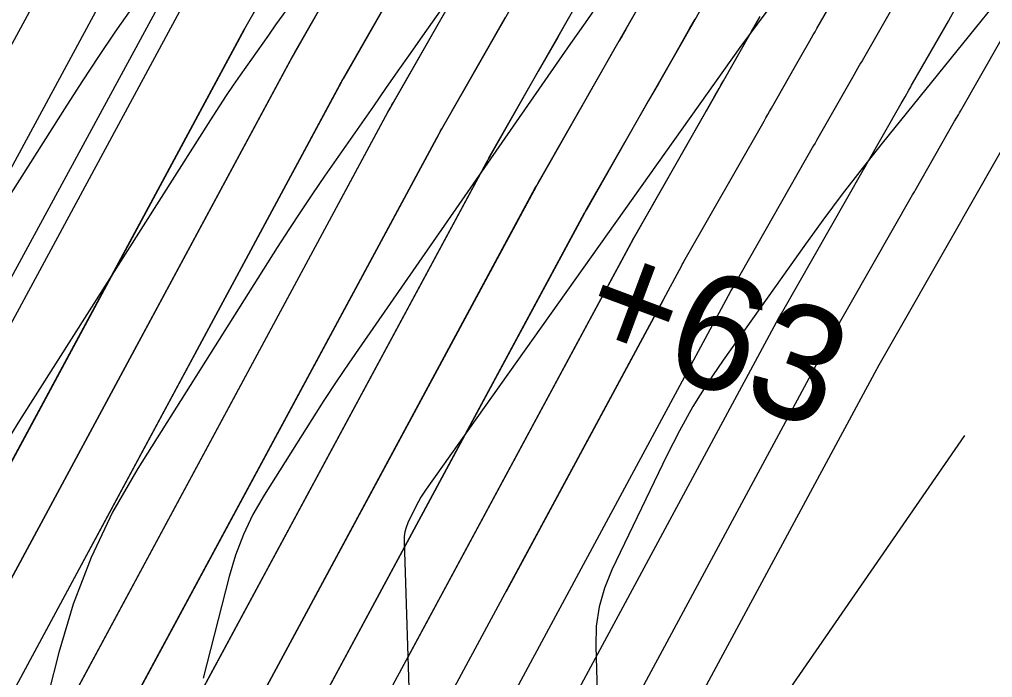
# Model space of a CAD drawing. Extents: x 1005228 to 1008882, y 1883389 to 1885754.
# Drawn here: x 1008467.5 to 1008520.4, y 1884954.6 to 1884990.4 of the extents above; entities that cross this region are included whole.
import ezdxf

# ---------------------------------------------------------------- set-up
doc = ezdxf.new("R2010")
doc.units = 0
for name, color, linetype in [('ATDIMS', 7, 'Continuous'), ('C-ANNO-NOTE', 7, 'Continuous'), ('R_Erosion', 7, 'Continuous'), ('S_BASELINE', 7, 'Continuous'), ('S_BRIDGE', 7, 'Continuous'), ('TSOBSTACLE', 7, 'Continuous')]:
    doc.layers.add(name, color=color, linetype=linetype)

msp = doc.modelspace()

# ---------------------------------------------------------------- linework, layer by layer
at = {"layer": 'ATDIMS'}
for points in [[(1008487.607, 1885011.909), (1008485.918, 1885009.132), (1008485.79, 1885008.921), (1008485.534, 1885008.5), (1008483.361, 1885004.926), (1008483.219, 1885004.691), (1008483.076, 1885004.457), (1008483.005, 1885004.339), (1008482.934, 1885004.222), (1008480.802, 1885000.71), (1008480.645, 1885000.451), (1008480.448, 1885000.128), (1008480.33, 1884999.934), (1008475.585, 1884992.113), (1008475.579, 1884992.102), (1008475.573, 1884992.092), (1008475.567, 1884992.081), (1008475.561, 1884992.07), (1008453.873, 1884952.102)], [(1008509.375, 1884999.441), (1008507.141, 1884995.533), (1008507.055, 1884995.382), (1008506.882, 1884995.079), (1008504.703, 1884991.266), (1008504.666, 1884991.202), (1008504.63, 1884991.137), (1008504.593, 1884991.073), (1008504.556, 1884991.009), (1008504.262, 1884990.493), (1008502.198, 1884986.875), (1008501.684, 1884985.973), (1008498.303, 1884980.046), (1008498.277, 1884980), (1008498.251, 1884979.955), (1008498.226, 1884979.909), (1008498.201, 1884979.863), (1008483.318, 1884952.245)], [(1008462.976, 1884946.119), (1008484.933, 1884986.864), (1008484.979, 1884986.949), (1008485.025, 1884987.033), (1008485.072, 1884987.117), (1008485.119, 1884987.2), (1008488.743, 1884993.553)], [(1008483.913, 1884940.701), (1008503.486, 1884977.021), (1008503.514, 1884977.072), (1008503.542, 1884977.123), (1008503.57, 1884977.174), (1008503.599, 1884977.225), (1008507.957, 1884984.865), (1008508.056, 1884985.039), (1008508.156, 1884985.213), (1008508.255, 1884985.388), (1008508.355, 1884985.562), (1008509.67, 1884987.867), (1008509.958, 1884988.371), (1008510.438, 1884989.213), (1008510.534, 1884989.381), (1008510.63, 1884989.55), (1008510.727, 1884989.718), (1008510.823, 1884989.886), (1008512.214, 1884992.321)], [(1008494.727, 1884991.937), (1008490.342, 1884984.25), (1008490.328, 1884984.226), (1008490.315, 1884984.202), (1008490.302, 1884984.178), (1008490.289, 1884984.154), (1008468.932, 1884944.523)]]:
    msp.add_lwpolyline(points, dxfattribs=at)
at = {"layer": 'C-ANNO-NOTE'}
for points in [[(1008449.297, 1884951.275), (1008452.834, 1884957.027), (1008453.714, 1884958.468), (1008454.586, 1884959.913), (1008455.45, 1884961.363), (1008456.306, 1884962.818), (1008463.413, 1884974.971), (1008464.218, 1884976.333), (1008465.035, 1884977.688), (1008465.865, 1884979.036), (1008466.706, 1884980.376), (1008470.098, 1884985.721), (1008470.954, 1884987.052), (1008471.826, 1884988.372), (1008472.714, 1884989.682), (1008473.617, 1884990.981), (1008479.702, 1884999.623), (1008481.02, 1885001.495), (1008482.339, 1885003.365), (1008483.659, 1885005.235), (1008484.98, 1885007.105), (1008490.41, 1885014.786)], [(1008516.467, 1885014.124), (1008507.094, 1885002.464), (1008506.24, 1885001.385), (1008505.403, 1885000.293), (1008504.583, 1884999.189), (1008503.78, 1884998.071), (1008500.602, 1884993.576), (1008499.809, 1884992.452), (1008499.018, 1884991.326), (1008498.229, 1884990.198), (1008497.443, 1884989.068), (1008486.08, 1884972.71), (1008485.391, 1884971.708), (1008484.714, 1884970.698), (1008484.048, 1884969.681), (1008483.394, 1884968.656), (1008480.798, 1884964.542), (1008480.192, 1884963.494), (1008479.674, 1884962.41), (1008479.243, 1884961.287), (1008478.9, 1884960.128), (1008477.491, 1884954.597)], [(1008504.688, 1885011.062), (1008504.157, 1885010.347), (1008503.637, 1885009.623), (1008489.4, 1884989.487), (1008488.73, 1884988.537), (1008488.062, 1884987.586), (1008487.396, 1884986.633), (1008486.732, 1884985.679), (1008484.079, 1884981.86), (1008483.421, 1884980.902), (1008482.774, 1884979.936), (1008482.137, 1884978.964), (1008481.512, 1884977.984), (1008473.939, 1884965.983), (1008472.568, 1884963.612), (1008471.395, 1884961.157), (1008470.42, 1884958.617), (1008469.642, 1884955.992), (1008465.138, 1884938.31)], [(1008523.825, 1885009.984), (1008512.518, 1884996.261), (1008512.018, 1884995.652), (1008511.519, 1884995.042), (1008511.022, 1884994.431), (1008510.526, 1884993.819), (1008508.545, 1884991.368), (1008508.054, 1884990.751), (1008507.574, 1884990.127), (1008507.103, 1884989.496), (1008506.641, 1884988.857), (1008489.593, 1884964.863), (1008489.446, 1884964.648), (1008489.31, 1884964.427), (1008489.182, 1884964.2), (1008489.064, 1884963.968), (1008488.612, 1884963.028), (1008488.514, 1884962.79), (1008488.447, 1884962.546), (1008488.409, 1884962.295), (1008488.403, 1884962.037), (1008489.016, 1884942.702)], [(1008525.479, 1884997.4), (1008514.375, 1884983.659), (1008513.277, 1884982.278), (1008512.201, 1884980.882), (1008511.147, 1884979.469), (1008510.114, 1884978.039), (1008505.735, 1884971.876), (1008504.887, 1884970.628), (1008504.094, 1884969.347), (1008503.356, 1884968.034), (1008502.673, 1884966.689), (1008499.687, 1884960.484), (1008499.278, 1884959.488), (1008498.995, 1884958.465), (1008498.839, 1884957.415), (1008498.81, 1884956.338), (1008498.949, 1884951.977)]]:
    msp.add_lwpolyline(points, dxfattribs=at)
at = {"layer": 'R_Erosion'}
msp.add_lwpolyline([(1008518.846, 1884967.78), (1008232.578, 1884553.15), (1008225.876, 1884516.019)], dxfattribs=at)
at = {"layer": 'S_BRIDGE'}
msp.add_lwpolyline([(1008447.557, 1884935.835), (1008461.734, 1884958.89), (1008462.225, 1884959.694), (1008462.712, 1884960.501), (1008463.194, 1884961.31), (1008463.672, 1884962.122), (1008465.574, 1884965.374), (1008466.053, 1884966.185), (1008466.539, 1884966.992), (1008467.033, 1884967.794), (1008467.534, 1884968.591), (1008478.034, 1884985.136), (1008478.395, 1884985.698), (1008478.762, 1884986.254), (1008479.137, 1884986.807), (1008479.518, 1884987.355), (1008481.054, 1884989.537), (1008481.439, 1884990.083), (1008481.823, 1884990.628), (1008482.208, 1884991.173), (1008482.593, 1884991.719), (1008499.966, 1885016.295)], dxfattribs=at)
at = {"layer": 'TSOBSTACLE'}
for points in [[(1008457.425, 1884948.468), (1008479.718, 1884989.835), (1008479.726, 1884989.85), (1008479.734, 1884989.865), (1008479.742, 1884989.88), (1008479.75, 1884989.894), (1008483.616, 1884996.672), (1008486.071, 1885000.975), (1008486.133, 1885001.084), (1008486.319, 1885001.409), (1008488.537, 1885005.292), (1008488.634, 1885005.46), (1008488.826, 1885005.797), (1008490.999, 1885009.598), (1008491.089, 1885009.756), (1008491.362, 1885010.233), (1008493.456, 1885013.895)], [(1008496.803, 1885013.707), (1008494.819, 1885010.239), (1008494.657, 1885009.956), (1008494.496, 1885009.673), (1008494.415, 1885009.532), (1008494.334, 1885009.39), (1008492.322, 1885005.871), (1008492.17, 1885005.605), (1008492.018, 1885005.339), (1008491.942, 1885005.205), (1008491.866, 1885005.072), (1008489.828, 1885001.505), (1008489.685, 1885001.255), (1008489.541, 1885001.004), (1008489.47, 1885000.878), (1008489.398, 1885000.753), (1008487.332, 1884997.133), (1008487.197, 1884996.895), (1008487.027, 1884996.598), (1008486.926, 1884996.42), (1008482.388, 1884988.465), (1008482.379, 1884988.449), (1008482.371, 1884988.434), (1008460.806, 1884948.419)], [(1008450.819, 1884952.267), (1008472.99, 1884993.316), (1008473.024, 1884993.377), (1008473.057, 1884993.438), (1008473.092, 1884993.499), (1008473.127, 1884993.559), (1008476.863, 1884999.975), (1008477.176, 1885000.512), (1008477.802, 1885001.587), (1008479.386, 1885004.306), (1008479.462, 1885004.437), (1008479.538, 1885004.567), (1008479.614, 1885004.697), (1008479.69, 1885004.827), (1008480.069, 1885005.477), (1008480.221, 1885005.737), (1008480.297, 1885005.867), (1008481.979, 1885008.75), (1008482.494, 1885009.632), (1008482.641, 1885009.884), (1008482.788, 1885010.136), (1008484.086, 1885012.36)], [(1008488.092, 1885011.295), (1008487.799, 1885010.793), (1008487.507, 1885010.291), (1008485.793, 1885007.355), (1008485.707, 1885007.208), (1008485.535, 1885006.914), (1008483.303, 1885003.087), (1008483.207, 1885002.924), (1008483.088, 1885002.72), (1008483.041, 1885002.638), (1008483.017, 1885002.598), (1008480.703, 1884998.626), (1008480.494, 1884998.266), (1008476.609, 1884991.595), (1008476.596, 1884991.573), (1008476.584, 1884991.551), (1008476.571, 1884991.529), (1008476.559, 1884991.506), (1008454.246, 1884950.197)], [(1008491.787, 1885010.978), (1008491.739, 1885010.895), (1008489.44, 1885006.873), (1008489.297, 1885006.623), (1008489.269, 1885006.573), (1008486.953, 1885002.518), (1008486.837, 1885002.317), (1008486.799, 1885002.25), (1008484.451, 1884998.135), (1008484.325, 1884997.915), (1008479.736, 1884989.87), (1008479.731, 1884989.86), (1008458.087, 1884949.696)], [(1008477.261, 1884947.33), (1008495.528, 1884981.228), (1008495.567, 1884981.299), (1008495.606, 1884981.37), (1008495.646, 1884981.441), (1008495.686, 1884981.512), (1008499.342, 1884987.921), (1008499.67, 1884988.497), (1008501.545, 1884991.783), (1008501.838, 1884992.297), (1008501.911, 1884992.425), (1008501.984, 1884992.553), (1008502.058, 1884992.681), (1008502.131, 1884992.81), (1008503.856, 1884995.829), (1008504.035, 1884996.142), (1008504.334, 1884996.665), (1008504.454, 1884996.874), (1008504.573, 1884997.084), (1008506.533, 1885000.512), (1008506.689, 1885000.785), (1008506.884, 1885001.127), (1008507.001, 1885001.332), (1008509.017, 1885004.856)], [(1008499.034, 1884949.787), (1008511.421, 1884972.772), (1008511.449, 1884972.824), (1008511.478, 1884972.876), (1008511.507, 1884972.928), (1008511.536, 1884972.98), (1008516.026, 1884980.851), (1008516.125, 1884981.024), (1008516.157, 1884981.081), (1008518.307, 1884984.849), (1008518.508, 1884985.201), (1008518.566, 1884985.301), (1008518.623, 1884985.402), (1008520.841, 1884989.283), (1008520.917, 1884989.416), (1008521.031, 1884989.616), (1008521.069, 1884989.682), (1008523.418, 1884993.792), (1008523.515, 1884993.96), (1008525.492, 1884997.416)], [(1008486.225, 1884995.192), (1008482.435, 1884988.547), (1008482.407, 1884988.498), (1008482.38, 1884988.449), (1008482.352, 1884988.399), (1008482.325, 1884988.35), (1008460.2, 1884947.294)], [(1008470.25, 1884994.863), (1008448.733, 1884955.208)], [(1008463.526, 1884947.141), (1008485.01, 1884987.007), (1008485.017, 1884987.02), (1008485.024, 1884987.033), (1008485.032, 1884987.047), (1008485.039, 1884987.06), (1008489.526, 1884994.926)], [(1008494, 1884946.77), (1008508.765, 1884974.168), (1008508.798, 1884974.23), (1008508.833, 1884974.292), (1008508.867, 1884974.353), (1008508.902, 1884974.415), (1008513.336, 1884982.189), (1008513.446, 1884982.382), (1008513.557, 1884982.575), (1008515.409, 1884985.821), (1008515.614, 1884986.18), (1008515.818, 1884986.538), (1008515.869, 1884986.628), (1008515.921, 1884986.717), (1008515.972, 1884986.807), (1008516.023, 1884986.897), (1008517.965, 1884990.296), (1008518.092, 1884990.517), (1008518.302, 1884990.886), (1008518.386, 1884991.033), (1008518.471, 1884991.18), (1008520.527, 1884994.777)], [(1008466.246, 1884945.863), (1008487.649, 1884985.581), (1008487.659, 1884985.599), (1008487.67, 1884985.618), (1008487.68, 1884985.636), (1008487.69, 1884985.655), (1008492.127, 1884993.432)], [(1008465.521, 1884944.518), (1008487.541, 1884985.379), (1008487.605, 1884985.498), (1008487.671, 1884985.617), (1008487.737, 1884985.735), (1008487.804, 1884985.853), (1008491.316, 1884992.01)], [(1008498.243, 1884992.048), (1008497.096, 1884990.036), (1008496.744, 1884989.419), (1008495.687, 1884987.568), (1008493.069, 1884982.978), (1008493.015, 1884982.882), (1008492.961, 1884982.786), (1008492.908, 1884982.689), (1008492.856, 1884982.593), (1008471.116, 1884942.252)], [(1008501.096, 1884990.996), (1008500.512, 1884989.972), (1008500.366, 1884989.716), (1008500.22, 1884989.46), (1008500.074, 1884989.205), (1008499.928, 1884988.949), (1008495.645, 1884981.44), (1008495.625, 1884981.405), (1008495.606, 1884981.37), (1008495.587, 1884981.336), (1008495.568, 1884981.301), (1008474.085, 1884941.437)], [(1008515.09, 1884991.309), (1008513.423, 1884988.391), (1008513.349, 1884988.263), (1008513.276, 1884988.134), (1008513.202, 1884988.005), (1008513.128, 1884987.876), (1008512.76, 1884987.231), (1008512.54, 1884986.844), (1008510.956, 1884984.068), (1008510.878, 1884983.933), (1008510.801, 1884983.798), (1008510.724, 1884983.662), (1008510.647, 1884983.527), (1008506.25, 1884975.82), (1008506.219, 1884975.764), (1008506.187, 1884975.707), (1008506.156, 1884975.651), (1008506.125, 1884975.594), (1008488.981, 1884943.781)], [(1008468.053, 1884942.892), (1008490.183, 1884983.958), (1008490.249, 1884984.08), (1008490.316, 1884984.201), (1008490.384, 1884984.323), (1008490.452, 1884984.443), (1008493.91, 1884990.505)], [(1008497.328, 1884990.443), (1008492.993, 1884982.845), (1008492.977, 1884982.815), (1008492.96, 1884982.786), (1008492.944, 1884982.757), (1008492.928, 1884982.727), (1008471.509, 1884942.98)], [(1008479.239, 1884938.352), (1008500.847, 1884978.448), (1008500.871, 1884978.493), (1008500.896, 1884978.539), (1008500.922, 1884978.584), (1008500.948, 1884978.63), (1008505.267, 1884986.202), (1008505.389, 1884986.416), (1008505.511, 1884986.629), (1008505.632, 1884986.842), (1008505.754, 1884987.056), (1008506.8, 1884988.889), (1008507.037, 1884989.305), (1008507.274, 1884989.72), (1008507.748, 1884990.55)], [(1008476.662, 1884939.895), (1008498.207, 1884979.874), (1008498.229, 1884979.915), (1008498.251, 1884979.955), (1008498.273, 1884979.995), (1008498.296, 1884980.035), (1008502.577, 1884987.54), (1008502.721, 1884987.792), (1008502.865, 1884988.045), (1008503.009, 1884988.297), (1008503.153, 1884988.549), (1008503.931, 1884989.912), (1008504.213, 1884990.406)], [(1008488.603, 1884955.727), (1008500.873, 1884978.498), (1008500.885, 1884978.518), (1008500.896, 1884978.539), (1008500.908, 1884978.56), (1008500.919, 1884978.58), (1008504.785, 1884985.358), (1008504.82, 1884985.418), (1008507.275, 1884989.722), (1008507.33, 1884989.818)], [(1008504.236, 1884953.114), (1008514.102, 1884971.424), (1008514.112, 1884971.442), (1008514.123, 1884971.461), (1008514.133, 1884971.479), (1008514.143, 1884971.497), (1008518.716, 1884979.513), (1008518.758, 1884979.588), (1008521.161, 1884983.798), (1008521.223, 1884983.907), (1008522.715, 1884986.519)], [(1008502.465, 1884975.127), (1008493.942, 1884959.311)]]:
    msp.add_lwpolyline(points, dxfattribs=at)

# ---------------------------------------------------------------- texts
at = {"layer": 'S_BASELINE'}
msp.add_text('+63', height=6.2498, rotation=339.517, dxfattribs=at).set_placement((1008497.648, 1884972.982))

doc.saveas('drawing.dxf')
